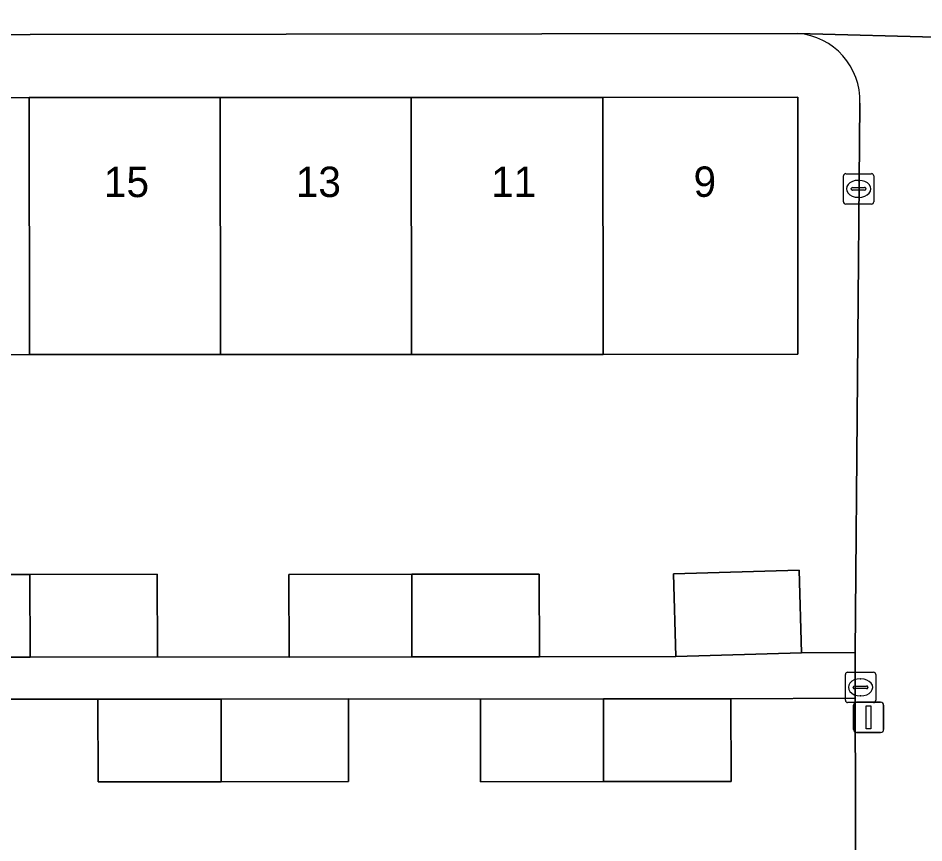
# Model space of a CAD drawing. Extents: x 160732 to 162107, y 387428 to 388479.
# Drawn here: x 161218.22 to 161248.07, y 388207.28 to 388234.45 of the extents above; entities that cross this region are included whole.
import ezdxf

# ---------------------------------------------------------------- set-up
doc = ezdxf.new("R2010")
doc.units = 0
for name, color, linetype in [('IMGEO_Erf', 7, 'Continuous'), ('IMGEO_Kolk', 7, 'Continuous'), ('IMGEO_Lichtmast', 7, 'Continuous'), ('IMGEO_Pand', 7, 'Continuous'), ('IMGEO_Pand_nummerreeks', 7, 'Continuous'), ('IMGEO_Voetpad_open', 7, 'Continuous')]:
    doc.layers.add(name, color=color, linetype=linetype)

msp = doc.modelspace()

# ---------------------------------------------------------------- linework, layer by layer
at = {"layer": 'IMGEO_Erf'}
for points in [[(161243.914, 388233.947), (161168.029, 388233.843)], [(161212.277, 388231.832), (161218.583, 388231.835), (161224.879, 388231.838), (161231.175, 388231.84), (161237.491, 388231.843), (161243.915, 388231.846), (161243.918, 388223.377), (161237.499, 388223.374), (161231.186, 388223.371), (161224.894, 388223.368), (161218.598, 388223.366), (161212.293, 388223.363)], [(161214.558, 388216.117), (161218.611, 388216.124), (161222.81, 388216.131), (161222.815, 388213.407), (161227.15, 388213.398), (161227.146, 388216.122), (161231.195, 388216.129), (161235.398, 388216.136), (161235.403, 388213.412), (161239.896, 388213.421), (161239.816, 388216.143), (161243.957, 388216.264), (161244.037, 388213.542), (161245.807, 388213.547), (161245.961, 388231.652)], [(161245.808, 388212.042), (161241.711, 388212.03), (161241.716, 388209.306), (161237.513, 388209.299), (161233.463, 388209.292), (161233.459, 388212.016), (161229.106, 388212.024), (161229.111, 388209.3), (161224.919, 388209.293), (161220.858, 388209.286), (161220.854, 388212.01), (161216.505, 388212.019)], [(161245.86, 388194.071), (161245.808, 388212.042)]]:
    msp.add_lwpolyline(points, dxfattribs=at)
msp.add_arc((161243.741, 388231.733), 2.221, 357.9187, 85.5433, dxfattribs=at)
at = {"layer": 'IMGEO_Kolk'}
for p, q in [((161245.419, 388228.402), (161245.419, 388229.254)), ((161245.494, 388229.328), (161246.346, 388229.328)), ((161245.907, 388229.108), (161245.932, 388229.108)), ((161246.42, 388229.254), (161246.42, 388228.402)), ((161245.678, 388228.822), (161245.678, 388228.834)), ((161246.116, 388228.785), (161245.718, 388228.785)), ((161245.721, 388228.871), (161246.119, 388228.871)), ((161246.162, 388228.834), (161246.162, 388228.822)), ((161245.93, 388228.548), (161245.905, 388228.548)), ((161246.346, 388228.328), (161245.494, 388228.328)), ((161245.483, 388211.977), (161245.483, 388212.829)), ((161245.558, 388212.903), (161246.41, 388212.903)), ((161245.971, 388212.683), (161245.996, 388212.683)), ((161246.484, 388212.829), (161246.484, 388211.977)), ((161245.742, 388212.397), (161245.742, 388212.409)), ((161246.18, 388212.36), (161245.782, 388212.36)), ((161245.785, 388212.446), (161246.183, 388212.446)), ((161246.226, 388212.409), (161246.226, 388212.397)), ((161245.994, 388212.123), (161245.969, 388212.123)), ((161246.41, 388211.903), (161245.558, 388211.903))]:
    msp.add_line(p, q, dxfattribs=at)
for points in [[(161245.419, 388228.402), (161245.419, 388229.254)], [(161245.494, 388229.328), (161246.346, 388229.328)], [(161246.42, 388229.254), (161246.42, 388228.402)], [(161246.346, 388228.328), (161245.494, 388228.328)], [(161245.483, 388211.977), (161245.483, 388212.829)], [(161245.558, 388212.903), (161246.41, 388212.903)], [(161246.484, 388212.829), (161246.484, 388211.977)], [(161246.41, 388211.903), (161245.558, 388211.903)]]:
    msp.add_lwpolyline(points, dxfattribs=at)
for centre, radius, start, end in [((161245.496, 388229.252), 0.0765, 91.552, 178.448), ((161245.496, 388229.252), 0.0765, 91.552, 178.448), ((161246.344, 388229.252), 0.0765, 1.552, 88.448), ((161246.344, 388229.252), 0.0765, 1.552, 88.448), ((161245.718, 388228.831), 0.0403, 85.8775, 175.7526), ((161245.715, 388228.821), 0.0366, 178.938, 274.7102), ((161246.119, 388228.828), 0.043, 264.8664, 352.4533), ((161246.123, 388228.833), 0.0386, 1.7309, 96.639), ((161245.496, 388228.404), 0.0765, 181.552, 268.448), ((161245.496, 388228.404), 0.0765, 181.552, 268.448), ((161246.344, 388228.404), 0.0765, 271.552, 358.448), ((161246.344, 388228.404), 0.0765, 271.552, 358.448), ((161245.56, 388212.827), 0.0765, 91.552, 178.448), ((161245.56, 388212.827), 0.0765, 91.552, 178.448), ((161246.408, 388212.827), 0.0765, 1.552, 88.448), ((161246.408, 388212.827), 0.0765, 1.552, 88.448), ((161245.782, 388212.406), 0.0403, 85.8775, 175.7526), ((161245.779, 388212.396), 0.0366, 178.938, 274.7102), ((161246.183, 388212.403), 0.043, 264.8664, 352.4533), ((161246.187, 388212.408), 0.0386, 1.7309, 96.639), ((161245.56, 388211.979), 0.0765, 181.552, 268.448), ((161245.56, 388211.979), 0.0765, 181.552, 268.448), ((161246.408, 388211.979), 0.0765, 271.552, 358.448), ((161246.408, 388211.979), 0.0765, 271.552, 358.448)]:
    msp.add_arc(centre, radius, start, end, dxfattribs=at)
for centre, major_axis, ratio, start_param, end_param in [((161245.906, 388228.828), (-0.387, 0.002), 0.722429, 4.712389, 7.853982), ((161245.931, 388228.828), (-0.39, 0.002), 0.717154, 1.570796, 4.712389), ((161245.97, 388212.403), (-0.387, 0.002), 0.722429, 4.712389, 7.853982), ((161245.995, 388212.403), (-0.39, 0.002), 0.717154, 1.570796, 4.712389)]:
    msp.add_ellipse(centre, major_axis=major_axis, ratio=ratio, start_param=start_param, end_param=end_param, dxfattribs=at)
at = {"layer": 'IMGEO_Lichtmast'}
for p, q in [((161245.754, 388211.014), (161245.754, 388211.814)), ((161245.754, 388211.814), (161245.754, 388211.014)), ((161245.854, 388211.914), (161246.644, 388211.914)), ((161246.644, 388211.914), (161245.854, 388211.914)), ((161246.744, 388211.814), (161246.744, 388211.014)), ((161246.744, 388211.014), (161246.744, 388211.814)), ((161246.644, 388210.914), (161245.854, 388210.914)), ((161245.854, 388210.914), (161246.644, 388210.914))]:
    msp.add_line(p, q, dxfattribs=at)
msp.add_lwpolyline([(161246.174, 388211.789), (161246.324, 388211.789), (161246.324, 388211.039), (161246.174, 388211.039), (161246.174, 388211.789)], dxfattribs=at)
for centre, start, end in [((161245.854, 388211.814), 90, 180), ((161245.854, 388211.814), 90, 180), ((161246.644, 388211.814), 0, 90), ((161246.644, 388211.814), 360, 90), ((161245.854, 388211.014), 180, 270), ((161245.854, 388211.014), 180, 270), ((161246.644, 388211.014), 270, 0), ((161246.644, 388211.014), 270, 0)]:
    msp.add_arc(centre, 0.1, start, end, dxfattribs=at)
at = {"layer": 'IMGEO_Pand'}
for points in [[(161218.583, 388231.835), (161212.277, 388231.832), (161212.293, 388223.363), (161218.598, 388223.366)], [(161224.879, 388231.838), (161218.583, 388231.835), (161218.598, 388223.366), (161224.894, 388223.368)], [(161224.894, 388223.368), (161231.186, 388223.371), (161231.175, 388231.84), (161224.879, 388231.838)], [(161237.491, 388231.843), (161231.175, 388231.84), (161231.186, 388223.371), (161237.499, 388223.374)], [(161237.499, 388223.374), (161243.918, 388223.377), (161243.915, 388231.846), (161237.491, 388231.843)], [(161244.037, 388213.542), (161243.957, 388216.264), (161239.816, 388216.143), (161239.896, 388213.421)], [(161214.558, 388216.117), (161214.562, 388213.393), (161218.616, 388213.4), (161218.611, 388216.124)], [(161222.815, 388213.407), (161222.81, 388216.131), (161218.611, 388216.124), (161218.616, 388213.4)], [(161227.146, 388216.122), (161227.15, 388213.398), (161231.199, 388213.405), (161231.195, 388216.129)], [(161235.403, 388213.412), (161235.398, 388216.136), (161231.195, 388216.129), (161231.199, 388213.405)], [(161220.854, 388212.01), (161220.858, 388209.286), (161224.919, 388209.293), (161224.914, 388212.017)], [(161229.111, 388209.3), (161229.106, 388212.024), (161224.914, 388212.017), (161224.919, 388209.293)], [(161237.511, 388212.023), (161233.459, 388212.016), (161233.463, 388209.292), (161237.513, 388209.299)], [(161237.513, 388209.299), (161241.716, 388209.306), (161241.711, 388212.03), (161237.511, 388212.023)]]:
    msp.add_lwpolyline(points, close=True, dxfattribs=at)
at = {"layer": 'IMGEO_Voetpad_open'}
for points in [[(161170.91, 388236.732), (161168.029, 388233.843), (161243.914, 388233.947), (161248.844, 388233.81), (161248.664, 388256.463)], [(161249.806, 388197.865), (161249.792, 388200.728), (161249.778, 388203.59), (161249.764, 388206.452), (161249.843, 388208.426), (161249.834, 388211.355), (161249.824, 388214.284), (161249.815, 388217.214), (161249.806, 388220.143), (161249.796, 388223.072), (161249.787, 388226.001), (161249.7, 388231.098), (161248.866, 388231.105), (161248.844, 388233.81), (161243.914, 388233.947)], [(161245.961, 388231.652), (161245.807, 388213.547), (161245.808, 388212.042), (161245.86, 388194.071), (161245.873, 388193.938), (161245.947, 388187.422), (161246.034, 388162.184)], [(161216.505, 388212.019), (161220.854, 388212.01), (161224.914, 388212.017), (161229.106, 388212.024), (161233.459, 388212.016), (161237.511, 388212.023), (161241.711, 388212.03), (161245.808, 388212.042), (161245.807, 388213.547), (161244.037, 388213.542), (161239.896, 388213.421), (161235.403, 388213.412), (161231.199, 388213.405), (161227.15, 388213.398), (161222.815, 388213.407), (161218.616, 388213.4), (161214.562, 388213.393)]]:
    msp.add_lwpolyline(points, dxfattribs=at)
msp.add_arc((161243.741, 388231.733), 2.221, 357.9187, 85.5433, dxfattribs=at)

# ---------------------------------------------------------------- texts
at = {"layer": 'IMGEO_Pand_nummerreeks'}
for s, p in [('15', (161221.05, 388228.556)), ('13', (161227.373, 388228.559)), ('11', (161233.81, 388228.562)), ('9', (161240.48, 388228.565))]:
    msp.add_text(s, height=1, rotation=0.0249, dxfattribs=at).set_placement(p)

doc.saveas('drawing.dxf')
